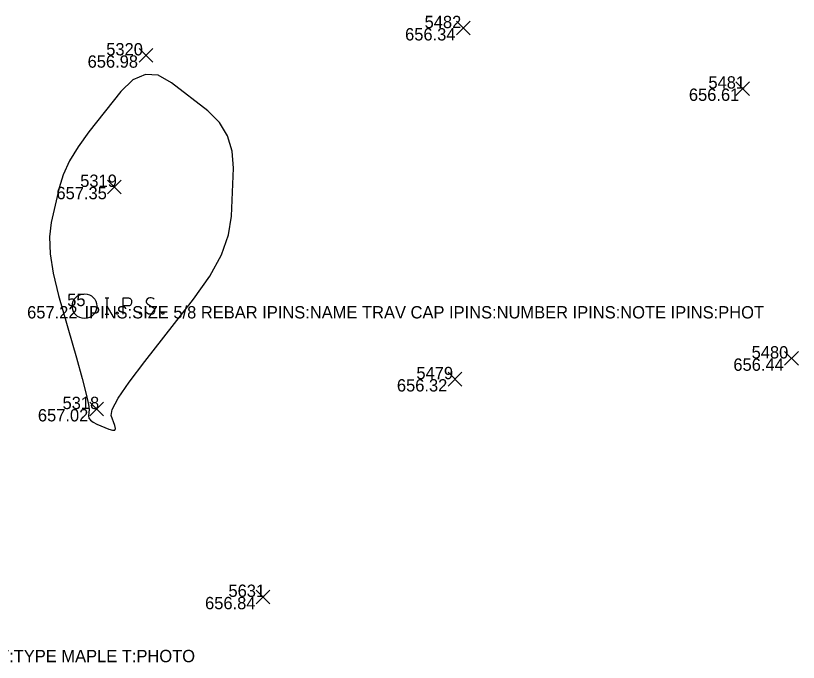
# Model space of a CAD drawing. Extents: x 2129350 to 2137777, y 657588 to 659885.
# Drawn here: x 2132772.5 to 2132848.7, y 657996 to 658059 of the extents above; entities that cross this region are included whole.
import ezdxf

# ---------------------------------------------------------------- set-up
doc = ezdxf.new("R2010")
doc.units = 0
for name, color, linetype in [('DT_X_Contour_Minor', 7, 'Continuous'), ('SV_P_Mon_Cells_Set', 7, 'Continuous'), ('SV_X_Random_Point', 7, 'Continuous'), ('SV_X_Text_Comment', 7, 'Continuous'), ('SV_X_Text_Elevation', 7, 'Continuous'), ('SV_X_Text_Name', 7, 'Continuous')]:
    doc.layers.add(name, color=color, linetype=linetype)

msp = doc.modelspace()

# ---------------------------------------------------------------- linework, layer by layer
at = {"layer": 'DT_X_Contour_Minor'}
msp.add_lwpolyline([(2132781.775, 658020.005), (2132781.879, 658020.606), (2132782.461, 658021.686), (2132783.522, 658023.245), (2132785.06, 658025.283), (2132789.799, 658031.357), (2132791.363, 658033.569), (2132792.499, 658035.651), (2132793.207, 658037.602), (2132793.487, 658039.422), (2132793.664, 658044.102), (2132793.557, 658045.767), (2132793.105, 658047.251), (2132792.307, 658048.554), (2132791.163, 658049.677), (2132787.65, 658052.43), (2132786.353, 658053.149), (2132785.095, 658053.244), (2132783.876, 658052.713), (2132782.695, 658051.557), (2132779.601, 658047.64), (2132778.549, 658046.197), (2132777.716, 658044.804), (2132777.1, 658043.463), (2132776.703, 658042.173), (2132775.933, 658038.8), (2132775.762, 658037.408), (2132775.825, 658035.762), (2132776.121, 658033.863), (2132776.652, 658031.709), (2132778.38, 658025.628), (2132778.944, 658023.604), (2132779.34, 658022.091), (2132779.567, 658021.091), (2132779.626, 658020.603), (2132779.558, 658019.983), (2132779.59, 658019.757), (2132779.738, 658019.544), (2132780, 658019.345), (2132780.377, 658019.158), (2132781.536, 658018.679), (2132781.899, 658018.567), (2132782.12, 658018.59), (2132782.199, 658018.748), (2132782.135, 658019.042), (2132781.775, 658020.005)], dxfattribs=at)
at = {"layer": 'SV_P_Mon_Cells_Set'}
for points in [[(2132781.193, 658031.465), (2132781.546, 658031.465)], [(2132781.193, 658031.465), (2132781.546, 658031.465)], [(2132781.369, 658029.865), (2132781.369, 658031.465)], [(2132781.369, 658029.865), (2132781.369, 658031.465)], [(2132782.935, 658029.865), (2132782.935, 658031.465), (2132783.464, 658031.465), (2132783.519, 658031.452), (2132783.596, 658031.427), (2132783.629, 658031.402), (2132783.662, 658031.376), (2132783.706, 658031.313), (2132783.739, 658031.25), (2132783.761, 658031.15), (2132783.761, 658030.998), (2132783.75, 658030.948), (2132783.728, 658030.872), (2132783.684, 658030.784), (2132783.64, 658030.747), (2132783.607, 658030.721), (2132783.552, 658030.696), (2132783.464, 658030.684), (2132782.935, 658030.684)], [(2132782.935, 658029.865), (2132782.935, 658031.465), (2132783.464, 658031.465), (2132783.519, 658031.452), (2132783.596, 658031.427), (2132783.629, 658031.402), (2132783.662, 658031.376), (2132783.706, 658031.313), (2132783.739, 658031.25), (2132783.761, 658031.15), (2132783.761, 658030.998), (2132783.75, 658030.948), (2132783.728, 658030.872), (2132783.684, 658030.784), (2132783.64, 658030.747), (2132783.607, 658030.721), (2132783.552, 658030.696), (2132783.464, 658030.684), (2132782.935, 658030.684)], [(2132785.944, 658031.351), (2132785.922, 658031.376), (2132785.889, 658031.402), (2132785.79, 658031.439), (2132785.668, 658031.465), (2132785.58, 658031.465), (2132785.547, 658031.465), (2132785.404, 658031.427), (2132785.283, 658031.351), (2132785.205, 658031.25), (2132785.183, 658031.15), (2132785.183, 658031.074), (2132785.205, 658030.973), (2132785.294, 658030.885), (2132785.9, 658030.507), (2132785.955, 658030.457), (2132785.977, 658030.406), (2132785.999, 658030.331), (2132785.999, 658030.255), (2132785.988, 658030.18), (2132785.977, 658030.129), (2132785.955, 658030.066), (2132785.933, 658030.016), (2132785.911, 658029.978), (2132785.878, 658029.94), (2132785.845, 658029.915), (2132785.801, 658029.89), (2132785.768, 658029.877), (2132785.668, 658029.865), (2132785.514, 658029.865), (2132785.415, 658029.89), (2132785.271, 658029.978), (2132785.183, 658030.054)], [(2132785.944, 658031.351), (2132785.922, 658031.376), (2132785.889, 658031.402), (2132785.79, 658031.439), (2132785.668, 658031.465), (2132785.58, 658031.465), (2132785.547, 658031.465), (2132785.404, 658031.427), (2132785.283, 658031.351), (2132785.205, 658031.25), (2132785.183, 658031.15), (2132785.183, 658031.074), (2132785.205, 658030.973), (2132785.294, 658030.885), (2132785.9, 658030.507), (2132785.955, 658030.457), (2132785.977, 658030.406), (2132785.999, 658030.331), (2132785.999, 658030.255), (2132785.988, 658030.18), (2132785.977, 658030.129), (2132785.955, 658030.066), (2132785.933, 658030.016), (2132785.911, 658029.978), (2132785.878, 658029.94), (2132785.845, 658029.915), (2132785.801, 658029.89), (2132785.768, 658029.877), (2132785.668, 658029.865), (2132785.514, 658029.865), (2132785.415, 658029.89), (2132785.271, 658029.978), (2132785.183, 658030.054)], [(2132782.328, 658030.079), (2132782.383, 658030.079), (2132782.417, 658030.054), (2132782.45, 658030.003), (2132782.45, 658029.94), (2132782.417, 658029.89), (2132782.383, 658029.865), (2132782.328, 658029.865), (2132782.295, 658029.89), (2132782.262, 658029.94), (2132782.262, 658030.003), (2132782.295, 658030.054), (2132782.328, 658030.079)], [(2132782.328, 658030.079), (2132782.383, 658030.079), (2132782.417, 658030.054), (2132782.45, 658030.003), (2132782.45, 658029.94), (2132782.417, 658029.89), (2132782.383, 658029.865), (2132782.328, 658029.865), (2132782.295, 658029.89), (2132782.262, 658029.94), (2132782.262, 658030.003), (2132782.295, 658030.054), (2132782.328, 658030.079)], [(2132784.577, 658030.079), (2132784.632, 658030.079), (2132784.665, 658030.054), (2132784.698, 658030.003), (2132784.698, 658029.94), (2132784.665, 658029.89), (2132784.632, 658029.865), (2132784.577, 658029.865), (2132784.544, 658029.89), (2132784.511, 658029.94), (2132784.511, 658030.003), (2132784.544, 658030.054), (2132784.577, 658030.079)], [(2132784.577, 658030.079), (2132784.632, 658030.079), (2132784.665, 658030.054), (2132784.698, 658030.003), (2132784.698, 658029.94), (2132784.665, 658029.89), (2132784.632, 658029.865), (2132784.577, 658029.865), (2132784.544, 658029.89), (2132784.511, 658029.94), (2132784.511, 658030.003), (2132784.544, 658030.054), (2132784.577, 658030.079)], [(2132786.76, 658030.079), (2132786.815, 658030.079), (2132786.848, 658030.054), (2132786.881, 658030.003), (2132786.881, 658029.94), (2132786.848, 658029.89), (2132786.815, 658029.865), (2132786.76, 658029.865), (2132786.726, 658029.89), (2132786.694, 658029.94), (2132786.694, 658030.003), (2132786.726, 658030.054), (2132786.76, 658030.079)], [(2132786.76, 658030.079), (2132786.815, 658030.079), (2132786.848, 658030.054), (2132786.881, 658030.003), (2132786.881, 658029.94), (2132786.848, 658029.89), (2132786.815, 658029.865), (2132786.76, 658029.865), (2132786.726, 658029.89), (2132786.694, 658029.94), (2132786.694, 658030.003), (2132786.726, 658030.054), (2132786.76, 658030.079)], [(2132781.193, 658029.865), (2132781.546, 658029.865)], [(2132781.193, 658029.865), (2132781.546, 658029.865)]]:
    msp.add_lwpolyline(points, dxfattribs=at)
msp.add_circle((2132779.174, 658030.663), 1.2, dxfattribs=at)
msp.add_circle((2132779.174, 658030.663), 1.2, dxfattribs=at)
at = {"layer": 'SV_X_Random_Point'}
for p, q in [((2132815.388, 658057.078), (2132816.722, 658058.412)), ((2132815.388, 658058.412), (2132816.722, 658057.078)), ((2132784.493, 658054.424), (2132785.827, 658055.758)), ((2132784.493, 658055.758), (2132785.827, 658054.424)), ((2132842.599, 658051.191), (2132843.933, 658052.526)), ((2132842.599, 658052.526), (2132843.933, 658051.191)), ((2132781.411, 658041.61), (2132782.745, 658042.946)), ((2132781.411, 658042.946), (2132782.745, 658041.61)), ((2132847.345, 658024.895), (2132848.679, 658026.23)), ((2132847.345, 658026.23), (2132848.679, 658024.895)), ((2132814.591, 658022.878), (2132815.925, 658024.213)), ((2132814.591, 658024.213), (2132815.925, 658022.878)), ((2132779.69, 658019.965), (2132781.024, 658021.299)), ((2132779.69, 658021.299), (2132781.024, 658019.965)), ((2132795.894, 658001.666), (2132797.228, 658003.002)), ((2132795.894, 658003.002), (2132797.228, 658001.666))]:
    msp.add_line(p, q, dxfattribs=at)

# ---------------------------------------------------------------- texts
at = {"layer": 'SV_X_Text_Comment'}
for s, p in [('IPINS:SIZE 5/8 REBAR IPINS:NAME TRAV CAP IPINS:NUMBER IPINS:NOTE IPINS:PHOT', (2132779.174, 658029.463)), ('T:TYPE MAPLE T:PHOTO', (2132770.853, 657995.975))]:
    msp.add_text(s, height=1.2, dxfattribs=at).set_placement(p)
at = {"layer": 'SV_X_Text_Elevation'}
for s, p in [('656.34', (2132810.386, 658056.545)), ('656.98', (2132779.472, 658053.891)), ('656.61', (2132838.021, 658050.659)), ('657.35', (2132776.437, 658041.078)), ('657.22', (2132773.581, 658029.463)), ('657.22', (2132773.581, 658029.463)), ('656.44', (2132842.353, 658024.363)), ('656.32', (2132809.589, 658022.346)), ('657.02', (2132774.631, 658019.432)), ('656.84', (2132790.911, 658001.134))]:
    msp.add_text(s, height=1.2, dxfattribs=at).set_placement(p)
at = {"layer": 'SV_X_Text_Name'}
for s, p in [('5482', (2132812.285, 658057.745)), ('5320', (2132781.286, 658055.091)), ('5481', (2132839.921, 658051.859)), ('5319', (2132778.753, 658042.278)), ('55', (2132777.483, 658030.663)), ('55', (2132777.483, 658030.663)), ('5480', (2132844.129, 658025.563)), ('5479', (2132811.488, 658023.546)), ('5318', (2132777.032, 658020.632)), ('5631', (2132793.187, 658002.334))]:
    msp.add_text(s, height=1.2, dxfattribs=at).set_placement(p)

doc.saveas('drawing.dxf')
